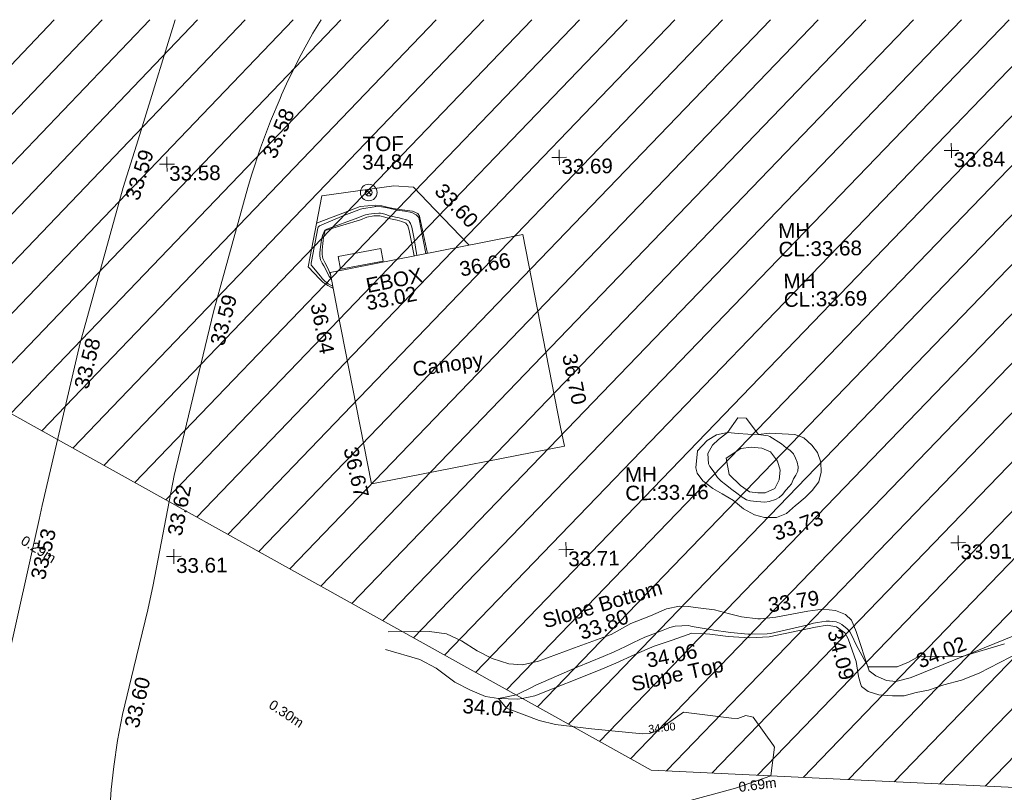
# Model space of a CAD drawing. Header units: millimetres. Extents: x -290717 to 520720, y -103372 to 287762.
# Tile 341 of 375: x 209460 to 234560, y 262329 to 282025. Entities that reach past the tile are written whole.
import ezdxf

# ---------------------------------------------------------------- set-up
doc = ezdxf.new("R2010")
doc.units = ezdxf.units.MM
for name, pattern in [('IMPORT-HIDDEN2 _3_', [4762.5, 3175, -1587.5]), ('IMPORT-UG_ELEC_LV_QLB2 _2_', [2700, 1500, -300.0000000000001, 0, -250, 150, -300.0000000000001, 0, -200]), ('IMPORT-UG_ELEC_STREET LIGHTING_QLB2 _2_', [2700, 1500, -300.0000000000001, 0, -250, 150, -300.0000000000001, 0, -200])]:
    doc.linetypes.add(name, pattern=pattern)
for name, color, linetype, lineweight, true_color in [('00__TOPO__TOP_OF_FENCE_SYMBOL', 7, 'Continuous', 9, 0x666666), ('00_TOPO_SERV_MH', 7, 'Continuous', 9, 0x666666), ('00_UAV_BUILDING_CANOPY', 7, 'Continuous', 9, 0xff7fff), ('00_UAV_ESB_BOX', 240, 'Continuous', 9, 0xff003f), ('00_UAV_FENCE', 7, 'Continuous', 9, 0x264c2f), ('00_UAV_LEVEL_SPOT', 7, 'Continuous', 9, 0x666666), ('00_UAV_SLOPE_BOTTOM', 30, 'Continuous', 9, 0xff7f00), ('00_UAV_SLOPE_TOP', 40, 'Continuous', 9, 0xffbf00), ('00_UAV_TOP_OF_FENCE', 6, 'Continuous', 9, 0xff00ff), ('00_UAV_TRACK', 7, 'Continuous', 9, 0x666666), ('01_DTM_CONTOUR_MNR', 7, 'Continuous', 9, 0xa5a552), ('01_DTM_CONTOUR_MNR_LABELS', 7, 'Continuous', 9, 0xa5a552), ('12333-PUM-2D-U-0001-C01 - Rev2_REVIT IMPORT_dwg', 7, 'Continuous', 9, 0x767676), ('PUM-CHAMBER EXTENTS', 6, 'IMPORT-HIDDEN2 _3_', 9, 0xff00ff), ('PUM-ELECTRIC-LV-QLB2', 1, 'IMPORT-UG_ELEC_LV_QLB2 _2_', 9, 0xff0000), ('PUM-UNABLE TO SURVEY', 190, 'Continuous', 9, 0x7f00ff)]:
    doc.layers.add(name, color=color, linetype=linetype, lineweight=lineweight, true_color=true_color)
doc.styles.add('Arial_1', font='arial.ttf', dxfattribs={"height": 250})
doc.styles.add('Swis721 Lt BT_1', font='swissl.ttf', dxfattribs={"height": 200})
doc.styles.add('Swis721 Lt BT_2', font='swissl.ttf', dxfattribs={"height": 375})

# ---------------------------------------------------------------- blocks, each defined once
blk = doc.blocks.new('12333-PUM-2D-U-0001-C01 - Rev2_REVIT IMPORT_dwg_MSL_Node_LineworkTOF-2077248-Site Location Plan Existing')
at = {"layer": '00__TOPO__TOP_OF_FENCE_SYMBOL', "color": 254, "true_color": 0xcccccc, "flags": 128}
for points in [[(165.3591892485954, 165.3591892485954), (0, 0), (-165.3591892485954, 165.3591892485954)], [(165.3591892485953, -165.3591892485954), (0, 0), (-165.3591892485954, -165.3591892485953)]]:
    blk.add_lwpolyline(points, dxfattribs=at)
at = {"layer": '00__TOPO__TOP_OF_FENCE_SYMBOL', "color": 254, "true_color": 0xcccccc}
for radius in [562.5594001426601, 233.853208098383]:
    blk.add_circle((0, 0), radius, dxfattribs=at)
blk = doc.blocks.new('12333-PUM-2D-U-0001-C01 - Rev2_REVIT IMPORT_dwg_UAV-2077255-Site Location Plan Existing')
at = {"layer": '00_UAV_LEVEL_SPOT', "color": 254, "true_color": 0xcccccc, "flags": 128}
for points in [[(0, -500.0000000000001), (0, 0), (-500.0000000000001, 0)], [(500.0000000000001, 0), (0, 0), (0, 500.0000000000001)]]:
    blk.add_lwpolyline(points, dxfattribs=at)
blk = doc.blocks.new('12333-PUM-2D-U-0001-C01 - Rev2_REVIT IMPORT_dwg_MGS62954_T2_Galway_ITM_3d_Rev1-2077680-Site Location Plan Existing')
at = {"layer": '00_UAV_BUILDING_CANOPY', "color": 254, "true_color": 0xcccccc, "flags": 128}
blk.add_lwpolyline([(534129040.8534998, 725828045.4499999), (534129916.1941393, 725823122.7962998), (534130002.8534999, 725822635.4499998), (534125567.5204437, 725821846.7641588), (534125071.7134048, 725821758.6003194), (534124284.5360951, 725826185.4498491), (534124109.713405, 725827168.6003194), (534128049.2394228, 725827869.1223211)], close=True, dxfattribs=at)
at = {"layer": '00_UAV_ESB_BOX', "color": 254, "true_color": 0xcccccc, "flags": 128}
blk.add_lwpolyline([(534124323.256, 725827570.5605001), (534125413.2560001, 725827756.5605), (534125468.0214465, 725827435.6232072), (534124378.0214463, 725827249.6232072)], close=True, dxfattribs=at)
at = {"layer": '00_UAV_FENCE', "color": 254, "true_color": 0xcccccc, "flags": 128}
blk.add_lwpolyline([(534123550.8535001, 725827323.4500002), (534123930.8535001, 725829124.45), (534125775.8535001, 725829346.45), (534126270.8535, 725829306.4499999), (534126804.0957745, 725828729.1934334), (534127662.1691413, 725827800.2939272)], dxfattribs=at)
at = {"layer": '00_UAV_SLOPE_BOTTOM', "color": 254, "true_color": 0xcccccc, "flags": 128}
for points in [[(534123998.256, 725828238.5605), (534124904.256, 725828499.5605001), (534125067.256, 725828557.5605), (534125250.256, 725828589.5605), (534125405.256, 725828585.5605), (534125526.2560001, 725828554.5605), (534125676.256, 725828504.5605), (534125843.256, 725828468.5605), (534125964.256, 725828437.5605), (534126059.256, 725828387.5604999), (534126113.256, 725828318.5605), (534126145.256, 725828204.5605), (534126258.1176034, 725827550.6270919)], [(534124125.9016578, 725827077.5624334), (534124068.256, 725827240.5604999), (534123982.256, 725827422.5605), (534123933.256, 725827529.5605001), (534123914.256, 725827625.5604999), (534123920.256, 725827741.5605), (534123934.256, 725827911.5605001), (534123954.256, 725828072.5605001), (534123998.256, 725828238.5605)], [(534125433.0165, 725817980.4695001), (534126482.0165, 725817976.4695), (534126911.0165, 725817903.4695001), (534127297.0164999, 725817721.4695001), (534127686.0164999, 725817455.4695002), (534128070.0165001, 725817260.4695), (534128490.0164999, 725817116.4695001), (534128840.0165, 725817082.4695002), (534129248.0164999, 725817167.4695001), (534130168.2457085, 725817488.043175), (534131111.0165, 725817816.4695002), (534131617.0165, 725818086.4695), (534132125.0164999, 725818271.4695002), (534132531.0165, 725818442.4695001), (534132867.0165001, 725818509.4695002), (534133091.0165, 725818492.4695001), (534133411.0165, 725818447.4695001), (534133759.0165, 725818399.4695001), (534134141.0165001, 725818289.4695001), (534134441.0164999, 725818205.4695003), (534134859.0165, 725818147.4695002), (534134920.8677579, 725818152.3205792), (534135318.0165, 725818183.4695001), (534136132.0164999, 725818325.4695002), (534136521.0165001, 725818370.4695001), (534136841.0164999, 725818326.4695001), (534137096.0164999, 725818220.4695001), (534137245.0164999, 725818071.4695002), (534137361.0164999, 725817785.4695), (534137675.0165, 725816778.4695001), (534137841.0164999, 725816641.4695002), (534138108.0164999, 725816519.4695002), (534138344.0165, 725816486.4695), (534138711.0164999, 725816577.4695001), (534138782.5494086, 725816604.9944671), (534141393.0165, 725817609.4695002)]]:
    blk.add_lwpolyline(points, dxfattribs=at)
blk.add_lwpolyline([(534134117.8535001, 725822260.4499999), (534134498.8535, 725822494.45), (534134762.8535, 725822526.45), (534135036.8535001, 725822496.45), (534135250.8535001, 725822396.45), (534135425.8535, 725822162.45), (534135490.8535, 725821924.4499999), (534135465.8535001, 725821679.4499999), (534135345.8535001, 725821467.45), (534135100.8534999, 725821353.4499999), (534134912.8535, 725821360.4499999), (534134698.8535001, 725821391.45), (534134472.8535001, 725821553.45), (534134186.8535, 725821843.4499999)], close=True, dxfattribs=at)
at = {"layer": '00_UAV_SLOPE_TOP', "color": 254, "true_color": 0xcccccc, "flags": 128}
for points in [[(534123784.718639, 725828431.8476721), (534124637.256, 725828735.5605), (534124906.256, 725828834.5605), (534125292.256, 725828864.5605), (534125453.256, 725828844.5605), (534125627.256, 725828799.5604999), (534125847.2560001, 725828748.5605), (534126039.256, 725828724.5605001), (534126237.256, 725828692.5605), (534126370.256, 725828628.5605), (534126416.256, 725828560.5605), (534126598.7105951, 725827611.1909474)], [(534124180.1466867, 725826772.5046299), (534124151.2560001, 725826777.5605), (534124042.256, 725826838.5605), (534123920.256, 725826923.5605001), (534123844.256, 725827003.5605), (534123550.8535001, 725827323.4500002)], [(534142065.0165001, 725817453.4695001), (534140473.0164999, 725816664.4695002), (534140019.0165, 725816498.4695001), (534139572.0164999, 725816385.4695001), (534139176.0165, 725816251.4695001), (534138859.0165, 725816201.4695001), (534138552.0164999, 725816122.4695001), (534138255.0164999, 725816123.4695001), (534137910.0165, 725816157.4695001), (534137640.0164999, 725816249.4695002), (534137469.0165, 725816380.4695), (534137448.0802875, 725816453.0292505), (534137396.0165001, 725816633.4695001), (534137342.0165001, 725817017.4695002), (534137153.0164999, 725817596.4695), (534137067.0165, 725817756.4695002), (534136859.0165, 725817906.4695001), (534136623.0164999, 725817953.4695001), (534136321.0164999, 725817914.4695001), (534135135.0164999, 725817683.4695001), (534134636.0165001, 725817667.4695), (534134090.0165, 725817715.4695001), (534133631.0164999, 725817779.4695002), (534133519.358196, 725817787.9101926), (534133168.0165001, 725817814.4695001), (534132662.0164999, 725817644.4695001), (534132201.0164999, 725817495.4695001), (534131705.0165001, 725817294.4695001), (534131222.0165001, 725817078.4695001), (534130771.0165001, 725816899.4695002), (534129141.0165001, 725816289.4695002), (534128811.8835154, 725816227.7099928), (534128704.0164999, 725816207.4695002), (534128211.0164999, 725816233.4695001), (534127879.0165, 725816293.4695002), (534127505.0164999, 725816459.4695001), (534127109.0165, 725816670.4695001), (534126635.0165, 725817033.4695002), (534126226.0164999, 725817260.4695), (534125357.0165, 725817537.4695001)]]:
    blk.add_lwpolyline(points, dxfattribs=at)
blk.add_lwpolyline([(534133390.8535, 725822461.45), (534133645.8535001, 725822716.4499999), (534133885.8535, 725822861.4500002), (534134170.8535001, 725822909.4499999), (534134435.8535002, 725822881.45), (534134680.8535, 725822856.4500002), (534134957.8535002, 725822846.4500002), (534135239.8535002, 725822875.4499999), (534135880.8535, 725822832.45), (534136105.8535, 725822740.45), (534136307.8535001, 725822552.4500002), (534136448.8535001, 725822362.45), (534136532.8535, 725822112.45), (534136536.8535001, 725821863.45), (534136470.8535001, 725821614.45), (534136300.8535, 725821399.45), (534136115.8535, 725821217.45), (534135900.1913107, 725821048.9366295), (534135868.8535, 725821024.45), (534135630.8535001, 725820820.45), (534135378.8535001, 725820727.4499999), (534135070.8535002, 725820731.4500002), (534134821.8535, 725820797.4500002), (534134536.8535001, 725820957.4499999), (534134288.8535002, 725821172.4500002), (534134006.8535001, 725821352.45), (534133768.8535, 725821495.4499999), (534133518.8535, 725821690.45), (534133377.8535, 725821890.45), (534133347.8535002, 725822023.4499999)], close=True, dxfattribs=at)
at = {"layer": '00_UAV_TRACK', "color": 254, "true_color": 0xcccccc, "flags": 128}
for points in [[(534120273.8126596, 725833679.3846389), (534119419.366, 725831077.0300001), (534119272.523953, 725830630.866269), (534118876.4595541, 725829427.4672872), (534117815.285458, 725825848.3723108), (534117698.366, 725825454.0300001), (534117677.8804828, 725825379.10747), (534116670.3660002, 725821359.0300001), (534116583.7864962, 725821003.2328463), (534115401.6091875, 725816145.0931922), (534114962.3660001, 725814340.0300002), (534114481.3660002, 725813285.0300001), (534113472.3925, 725811705.967)], [(534123992.9625626, 725833614.4666358), (534123779.6785343, 725833275.1316297), (534123418.0202284, 725832642.3816257), (534123083.1759778, 725831995.041973), (534122950.8535002, 725831719.4500003), (534122909.8704654, 725831627.158603), (534122655.0673996, 725831053.3570031), (534122387.4338335, 725830375.4620463), (534122148.4223219, 725829686.9543884), (534122049.8535001, 725829372.4500002), (534121316.6673597, 725826893.9193604), (534121116.8535, 725826218.4499999), (534120040.9634265, 725822059.8748924), (534119463.1124548, 725819283.0099471), (534119314.2505002, 725818649.824), (534118931.1650491, 725817186.2834613), (534118618.2505002, 725815990.8240002), (534118482.773454, 725815335.9711899), (534118374.8376335, 725814676.0196068), (534118302.2505004, 725814086.8240002), (534118246.7818843, 725813420.4086146)]]:
    blk.add_lwpolyline(points, dxfattribs=at)
at = {"layer": '01_DTM_CONTOUR_MNR', "color": 254, "true_color": 0xcccccc, "flags": 128}
for points in [[(534126560.9070901, 725827604.4687715), (534126394.0657896, 725828525.4210527), (534126332.4835318, 725828600.9549925), (534126220.0881356, 725828656.8135594), (534126041.3331681, 725828698.0027275), (534125849.2789846, 725828729.8115686), (534125633.6183231, 725828778.2900618), (534125446.2213057, 725828816.3831592), (534125304.357143, 725828827.6964288), (534125284.9045802, 725828825.6059161), (534125263.962766, 725828824.494681), (534124944.4602339, 725828771.8483555), (534124908.0802555, 725828766.6484268), (534124693.5548175, 725828690.5647842), (534124480.4658283, 725828615.3639283), (534123857.2686446, 725828363.267989), (534123826.9904951, 725828330.4907162), (534123817.4402379, 725828300.2071755), (534123637.2628728, 725827455.4870917), (534123630.6097561, 725827411.5029664), (534123629.5121952, 725827388.4688349), (534123634.0295921, 725827366.4374062), (534123648.0895402, 725827342.8115212), (534123864.9743078, 725827074.922923), (534123884.8354431, 725827046.7848102), (534123900.3000073, 725827016.6344848), (534123966.5340623, 725826955.4545238), (534124056.1782324, 725826883.1419531), (534124075.6374484, 725826873.5411279), (534124161.1997997, 725826821.0659322), (534124172.1994851, 725826817.197313)], [(534126329.3660225, 725827563.2964041), (534126269.3294176, 725827991.7584673), (534126213.9513423, 725828285.2684566), (534126182.9941861, 725828376.5116282), (534126150.9347181, 725828432.9413947), (534126135.3863637, 725828448.3636366), (534126103.3882354, 725828462.3137256), (534126054.4870642, 725828480.9634397), (534125978.4960767, 725828504.7362686), (534125889.5781147, 725828531.9726435), (534125842.5050783, 725828540.1421881), (534125724.582945, 725828565.5631545), (534125666.9144144, 725828578.5135136), (534125557.1929825, 725828617.9824562), (534125468.7050611, 725828646.0366493), (534125420.5033326, 725828655.6458287), (534125379.4444445, 725828658.7500002), (534125259.4677663, 725828653.9074215), (534125125.639535, 725828635.8720931), (534125036.1112418, 725828617.1872796), (534124902.2094899, 725828572.9131659), (534124843.5947462, 725828552.0663882), (534124045.931622, 725828275.8840797), (534123991.6455697, 725828247.21519), (534123930.4428765, 725828111.415085), (534123903.5391427, 725828001.7309726), (534123876.1060354, 725827826.3225286), (534123857.2999015, 725827668.8269153), (534123856.47006, 725827583.904774), (534123870.8202349, 725827497.295393), (534123915.0195616, 725827404.8882703), (534123952.9520797, 725827338.8562387), (534124027.9035151, 725827196.0732331), (534124080.8876484, 725827066.4517653), (534124112.8065664, 725827034.1508441), (534124137.5110544, 725827012.2746619)], [(534132866.0813928, 725813501.1142082), (534134215.0504742, 725813843.5444536), (534135122.1170042, 725814145.3217113), (534135220.6859853, 725814870.7649076), (534135198.9514281, 725814915.7713155), (534134697.400069, 725815647.7805984), (534134512.0247545, 725815689.4307226), (534134306.3425149, 725815620.2050042), (534134141.6196703, 725815631.1973846), (534132922.7242889, 725815799.6280088), (534132508.6793541, 725815521.5109576), (534132363.7652696, 725815407.1572913), (534132356.7000437, 725815401.582026), (534132202.8936396, 725815325.2711867), (534132041.3650901, 725815274.3544306), (534131862.0590985, 725815268.4900217), (534130566.562547, 725815416.1032829), (534129655.1996242, 725815543.1602348), (534129237.7275367, 725815653.6229534), (534128411.0790998, 725815982.1725061), (534128210.0000001, 725816230.0000001), (534128674.5000001, 725816320.5), (534128720.9429348, 725816340.1453806), (534129059.4560245, 725816502.0991358), (534129173.3576344, 725816556.8610748), (534130232.7643408, 725816995.4300185), (534130901.4388375, 725817255.6580305), (534131176.6785372, 725817371.4352968), (534131468.1620018, 725817503.6235653), (534131675.1370012, 725817599.8933235), (534131972.1566027, 725817731.7717321), (534132172.4387086, 725817803.1742061), (534132442.6104907, 725817898.406398), (534132607.4245474, 725817963.5412477), (534132746.3549024, 725817997.7560245), (534133083.1191337, 725818012.7220217), (534133148.4466501, 725817993.203474), (534133230.0483559, 725817970.1289492), (534133588.7779109, 725817905.5399987), (534133654.0012028, 725817894.4672748), (534133729.9423077, 725817879.9423076), (534134098.6331115, 725817818.41747), (534134154.9166667, 725817810.8833334), (534134604.1486501, 725817766.798645), (534134683.6806835, 725817765.3033094), (534135091.2936938, 725817761.7570142), (534135172.8353931, 725817771.2094252), (534136102.2392924, 725817968.7953911), (534136274.2120495, 725818011.2154696), (534136373.6653518, 725818033.430309), (534136593.6892361, 725818060.5052085), (534136682.1779466, 725818057.3982712), (534136854.0694621, 725818034.5412978), (534136933.3546327, 725818004.7497339), (534136995.2540416, 725817965.4888376), (534137127.4479249, 725817858.9380932), (534137197.9690315, 725817773.2381757), (534137243.2878454, 725817684.4032886), (534137351.0178903, 725817444.1887726), (534137650.0000001, 725816880), (534138390.997899, 725816865.9204018), (534138681.0980393, 725816976.3697481), (534138956.2696124, 725817129.8112278), (534140050.0000001, 725817100.0000001), (534141134.1333019, 725817402.6919457)]]:
    blk.add_lwpolyline(points, dxfattribs=at)
blk.add_lwpolyline([(534133889.6426843, 725821772.7558249), (534133986.0360964, 725821674.8863636), (534134096.2814372, 725821584.8772457), (534134251.610577, 725821455.0480769), (534134379.0684714, 725821358.0334396), (534134488.4710901, 725821276.4966824), (534134624.8454469, 725821188.0221388), (534134722.8632727, 725821157.6900246), (534134874.2058824, 725821137.281046), (534134987.8230648, 725821129.6524487), (534135088.8927223, 725821120.4495938), (534135198.9408874, 725821130.9166067), (534135361.5400375, 725821185.3457447), (534135452.2406334, 725821232.6556726), (534135538.9192172, 725821306.5122161), (534135629.5466435, 725821416.7480384), (534135718.3599291, 725821504.2375886), (534135773.5833066, 725821577.5863545), (534135829.2955113, 725821702.1806595), (534135890.1454547, 725821793.4233768), (534135941.5785258, 725821894.1955129), (534135952.4808568, 725822004.4916953), (534135930.8674698, 725822122.0642571), (534135891.8070363, 725822228.7054061), (534135838.7297981, 725822341.1416152), (534135748.1692423, 725822431.3796479), (534135657.6469329, 725822498.940989), (534135536.1044247, 725822595.2776234), (534135241.8612686, 725822790.6591071), (534135203.108955, 725822809.9070145), (534134960.0000001, 725822850), (534134651.5088984, 725823265.713287), (534134438.8712454, 725823279.579152), (534134170.0000001, 725822910), (534133938.0292966, 725822734.706183), (534133778.3824239, 725822594.3491172), (534133657.4158171, 725822386.7353927), (534133664.9567159, 725822118.1683271), (534133702.7884616, 725822051.3942307), (534133783.8976879, 725821940.7028034)], close=True, dxfattribs=at)
at = {"xscale": 0.375, "yscale": 0.375, "zscale": 0.375}
for name, p in [('12333-PUM-2D-U-0001-C01 - Rev2_REVIT IMPORT_dwg_UAV-2077255-Site Location Plan Existing', (534120000, 725830000)), ('12333-PUM-2D-U-0001-C01 - Rev2_REVIT IMPORT_dwg_UAV-2077255-Site Location Plan Existing', (534130000, 725830000)), ('12333-PUM-2D-U-0001-C01 - Rev2_REVIT IMPORT_dwg_UAV-2077255-Site Location Plan Existing', (534140000, 725830000)), ('12333-PUM-2D-U-0001-C01 - Rev2_REVIT IMPORT_dwg_MSL_Node_LineworkTOF-2077248-Site Location Plan Existing', (534125129.2559999, 725829188.5605)), ('12333-PUM-2D-U-0001-C01 - Rev2_REVIT IMPORT_dwg_UAV-2077255-Site Location Plan Existing', (534120000, 725820000.0000001)), ('12333-PUM-2D-U-0001-C01 - Rev2_REVIT IMPORT_dwg_UAV-2077255-Site Location Plan Existing', (534130000, 725820000.0000001)), ('12333-PUM-2D-U-0001-C01 - Rev2_REVIT IMPORT_dwg_UAV-2077255-Site Location Plan Existing', (534140000, 725820000.0000001))]:
    blk.add_blockref(name, p, dxfattribs=at)
at = {"layer": '00_TOPO_SERV_MH', "char_height": 375, "attachment_point": 1, "line_spacing_factor": 1.005061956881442, "style": 'Swis721 Lt BT_2'}
for s, insert, width in [('MH', (534135548.745186, 725828219.722823), 949.779278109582), ('CL:33.68', (534135548.745186, 725827746.6296078), 2440.932744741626), ('MH', (534135660.745186, 725826934.722823), 949.779278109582), ('CL:33.69', (534135660.745186, 725826461.6296079), 2440.932744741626), ('MH', (534131535.3934237, 725822071.2699479), 949.779278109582), ('CL:33.46', (534131535.3934237, 725821598.1767329), 2440.932744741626)]:
    blk.add_mtext(s, dxfattribs=dict(at, insert=insert, width=width))
at = {"layer": '00_UAV_BUILDING_CANOPY', "color": 251, "true_color": 0x666666, "char_height": 375, "attachment_point": 1, "line_spacing_factor": 1.005061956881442, "style": 'Swis721 Lt BT_2'}
for s, insert, width, rotation in [('36.66', (534127380.523323, 725827372.7342775), 1495.902363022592, 10.082879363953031), ('36.64', (534123961.9930648, 725826425.3222429), 1495.902363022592, 280.0024399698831), ('Canopy', (534126148.6435735, 725824847.4995924), 2113.25889379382, 7.151198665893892), ('36.70', (534130353.0714652, 725825018.8645134), 1495.902363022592, 280.59596402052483), ('36.67', (534124736.5788724, 725822742.4812455), 1495.902363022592, 281.8956734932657)]:
    blk.add_mtext(s, dxfattribs=dict(at, insert=insert, width=width, rotation=rotation))
at = {"layer": '00_UAV_ESB_BOX', "color": 251, "true_color": 0x666666, "char_height": 375, "attachment_point": 1, "rotation": 10.316634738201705, "line_spacing_factor": 1.005061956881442, "style": 'Swis721 Lt BT_2'}
for s, insert, width in [('EBOX', (534124990.115225, 725826995.2382604), 1619.373669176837), ('33.02', (534124979.6891949, 725826551.3760287), 1495.902363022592)]:
    blk.add_mtext(s, dxfattribs=dict(at, insert=insert, width=width))
at = {"layer": '00_UAV_FENCE', "color": 251, "true_color": 0x666666, "insert": (534127055.8887752, 725829426.3244486), "char_height": 375, "width": 1495.902363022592, "attachment_point": 1, "rotation": 312.73028678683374, "line_spacing_factor": 1.005061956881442, "style": 'Swis721 Lt BT_2'}
blk.add_mtext('33.60', dxfattribs=at)
at = {"layer": '00_UAV_LEVEL_SPOT', "char_height": 375, "width": 1495.902363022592, "attachment_point": 1, "line_spacing_factor": 1.005061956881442, "style": 'Swis721 Lt BT_2'}
for s, insert in [('33.58', (534120051.8765643, 725829949.1441548)), ('33.69', (534130051.8765643, 725829949.1441548)), ('33.84', (534140051.8765643, 725829949.1441548)), ('33.61', (534120051.8765643, 725819949.1441548)), ('33.71', (534130051.8765643, 725819949.1441548)), ('33.91', (534140051.8765643, 725819949.1441548))]:
    blk.add_mtext(s, dxfattribs=dict(at, insert=insert))
at = {"layer": '00_UAV_SLOPE_BOTTOM', "color": 251, "true_color": 0x666666, "char_height": 375, "attachment_point": 1, "line_spacing_factor": 1.005061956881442, "style": 'Swis721 Lt BT_2'}
for s, insert, width, rotation in [('Slope Bottom', (534129334.3248638, 725818359.7485232), 3685.143599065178, 15.286368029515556), ('33.79', (534135101.9054547, 725818676.7037569), 1495.902363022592, 7.738703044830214), ('33.80', (534130241.2725295, 725818037.969941), 1495.902363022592, 19.221126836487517), ('34.02', (534138838.0259999, 725817156.967938), 1495.902363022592, 21.046099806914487)]:
    blk.add_mtext(s, dxfattribs=dict(at, insert=insert, width=width, rotation=rotation))
at = {"layer": '00_UAV_SLOPE_TOP', "color": 251, "true_color": 0x666666, "char_height": 375, "attachment_point": 1, "line_spacing_factor": 1.005061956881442, "style": 'Swis721 Lt BT_2'}
for s, insert, width, rotation in [('33.73', (534135242.4311773, 725820481.545224), 1495.902363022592, 18.471462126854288), ('34.09', (534136985.6536647, 725817879.0488346), 1495.902363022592, 283.80116246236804), ('34.06', (534131966.5661629, 725817318.1973789), 1495.902363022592, 10.456142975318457), ('Slope Top', (534131572.6564599, 725816720.0642722), 2763.857699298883, 11.36142468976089), ('34.04', (534127309.9149875, 725816252.3174056), 1495.902363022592, 354.90427607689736)]:
    blk.add_mtext(s, dxfattribs=dict(at, insert=insert, width=width, rotation=rotation))
at = {"layer": '00_UAV_TOP_OF_FENCE', "color": 251, "true_color": 0x666666, "char_height": 375, "attachment_point": 1, "line_spacing_factor": 1.005061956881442, "style": 'Swis721 Lt BT_2'}
for s, insert, width in [('TOF', (534124998.2454416, 725830612.2401648), 1163.479615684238), ('34.84', (534124975.8217999, 725830148.86346), 1495.902363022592)]:
    blk.add_mtext(s, dxfattribs=dict(at, insert=insert, width=width))
at = {"layer": '00_UAV_TRACK', "char_height": 375, "width": 1495.902363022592, "attachment_point": 1, "line_spacing_factor": 1.005061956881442, "style": 'Swis721 Lt BT_2'}
for s, insert, rotation in [('33.58', (534122424.2389067, 725830207.8001564), 66.94894306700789), ('33.59', (534118908.5354378, 725829176.6026765), 71.78251655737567), ('33.59', (534121011.893039, 725825426.1036874), 74.10432843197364), ('33.58', (534117528.8498993, 725824375.833319), 74.82964528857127), ('33.62', (534119843.5979428, 725820574.531504), 78.24403243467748), ('33.53', (534116336.4987378, 725819526.448101), 76.32348558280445), ('33.60', (534118657.6220777, 725815709.191597), 75.33176906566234)]:
    blk.add_mtext(s, dxfattribs=dict(at, insert=insert, rotation=rotation))
at = {"layer": '01_DTM_CONTOUR_MNR_LABELS', "color": 251, "true_color": 0x666666, "insert": (534132354.3260692, 725815517.3817396), "char_height": 200, "width": 797.8007824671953, "attachment_point": 2, "rotation": 5.035292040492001, "line_spacing_factor": 1.005061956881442, "style": 'Swis721 Lt BT_1'}
blk.add_mtext('34.00', dxfattribs=at)
blk = doc.blocks.new('12333-PUM-2D-U-0001-C01 - Rev2_REVIT IMPORT_dwg-1620468-Site Location Plan Existing')
at = {"layer": 'PUM-CHAMBER EXTENTS', "true_color": 0xfff4d4}
h = blk.add_hatch(dxfattribs=at)
h.set_pattern_fill('FP_14', style=0, pattern_type=2)
h.set_pattern_definition([(45, (-533641079.65, -725615854.3560001), (-618.7184335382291, 618.7184335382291), [])])
h.paths.add_polyline_path([(548820.3501529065, 143595.6438214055), (598554.7265481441, 155705.0015586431), (665880.350152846, 173780.643821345), (683590.8699340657, 180379.6662089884), (684126.292145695, 185226.5029211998), (699646.6566527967, 190872.8378213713), (682988.0270851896, 214267.7933273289), (606098.2658213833, 215609.9091025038), (611594.7356529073, 198837.6438862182), (620808.8827925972, 194892.6093451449), (622809.8820558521, 181730.4029184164), (546425.3200724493, 167969.8622055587), (546575.8377649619, 166438.0438213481), (546752.1501529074, 166438.0438213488), (546742.8316869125, 165904.1892620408), (546628.8411191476, 165898.6287465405), (546695.6373264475, 165218.8438213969), (546866.4501528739, 165218.8438214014), (546857.1396212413, 164685.44382141), (546748.0496345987, 164685.443821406), (546816.1401362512, 163992.4868641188), (546980.7501529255, 163999.6438213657), (547018.8501528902, 163466.243821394), (546868.4915593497, 163459.7064912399), (546935.2364494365, 162780.4438213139), (547056.9501529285, 162780.4438213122), (547056.9501528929, 162323.2438213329), (546980.1612849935, 162323.2438213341), (547055.375663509, 161557.7871773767), (547133.1501528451, 161561.2438213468), (547171.2501528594, 161104.0438213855), (547100.264113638, 161100.9574718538), (547167.3480998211, 160418.2438213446), (547285.5501528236, 160418.2438213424), (547285.5501528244, 159884.8438213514), (547219.7604079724, 159884.8438213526), (547286.664106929, 159203.9649537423), (547399.8501529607, 159199.0438213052), (547361.7501529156, 158665.643821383), (547339.521844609, 158666.0318179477), (547526.6396990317, 156761.7336279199), (547552.250152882, 156760.6438213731), (547555.1797682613, 156471.2813760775), (547638.9409207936, 155618.8442227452), (547666.5501528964, 155617.6438213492), (547669.1799035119, 155311.102130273), (547744.1895742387, 154547.7287972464), (547818.950152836, 154550.8438213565), (547809.6327004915, 154017.0473340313), (547796.3901281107, 154016.4838203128), (547863.8113582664, 153330.3380382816), (547895.1501528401, 153331.6438213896), (547933.2501528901, 152798.2438213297), (547916.1638860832, 152797.5464226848), (547983.733439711, 152109.8911528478), (548047.5501528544, 152112.4438213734), (548085.6501528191, 151579.0438214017), (548036.0897145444, 151577.0614038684), (548096.0084987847, 150967.2680053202), (548123.7501529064, 150969.4438213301), (548161.850152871, 150436.0438213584), (548148.313419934, 150434.9608827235), (548720.0288377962, 144616.6137303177)])
h.paths.add_polyline_path([(507602.6006529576, 195456.4678212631), (521342.9320607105, 197371.1634294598), (539189.5091527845, 196672.9153214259), (560381.4725447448, 200828.819264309), (577694.2496529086, 209009.0883214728), (593968.6270046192, 215821.6327356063), (467149.496982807, 218035.2688842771), (468398.9507812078, 211588.5258330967), (490993.690740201, 198483.5081887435), (503467.5815323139, 197676.0129840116), (507337.4300206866, 195598.8028811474)])
at = {"layer": 'PUM-UNABLE TO SURVEY', "color": 7, "true_color": 0xfff4d4, "flags": 128}
blk.add_lwpolyline([(467149.4969828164, 218035.2688842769), (468398.9507812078, 211588.5258330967), (490993.690740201, 198483.5081887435), (503467.5815323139, 197676.0129840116), (507602.6006529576, 195456.4678212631), (521342.9320607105, 197371.1634294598), (539189.5091527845, 196672.9153214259), (560381.472544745, 200828.8192643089), (577694.2496529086, 209009.0883214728), (593968.6270046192, 215821.6327356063)], dxfattribs=at)
blk.add_blockref('12333-PUM-2D-U-0001-C01 - Rev2_REVIT IMPORT_dwg_MGS62954_T2_Galway_ITM_3d_Rev1-2077680-Site Location Plan Existing', (-533641079.6498471, -725615854.3561786))
at = {"layer": 'PUM-ELECTRIC-LV-QLB2', "char_height": 250, "width": 1160.025439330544, "attachment_point": 2, "line_spacing_factor": 0.9417779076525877, "style": 'Arial_1'}
for s, insert, rotation in [('0.29m', (475543.6150594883, 204490.4988845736), 326.5806191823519), ('0.30m', (481790.3705876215, 200190.8714087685), 325.54183770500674), ('0.69m', (493681.1082121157, 198190.9213615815), 6.245765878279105)]:
    blk.add_mtext(s, dxfattribs=dict(at, insert=insert, rotation=rotation))

msp = doc.modelspace()

# ---------------------------------------------------------------- block references
at = {"layer": '12333-PUM-2D-U-0001-C01 - Rev2_REVIT IMPORT_dwg', "color": 254, "linetype": 'IMPORT-UG_ELEC_STREET LIGHTING_QLB2 _2_', "true_color": 0xffd4d4, "rotation": 0.9999999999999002}
msp.add_blockref('12333-PUM-2D-U-0001-C01 - Rev2_REVIT IMPORT_dwg-1620468-Site Location Plan Existing', (-261895.0770586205, 55869.5817132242), dxfattribs=at)

doc.saveas('drawing.dxf')
